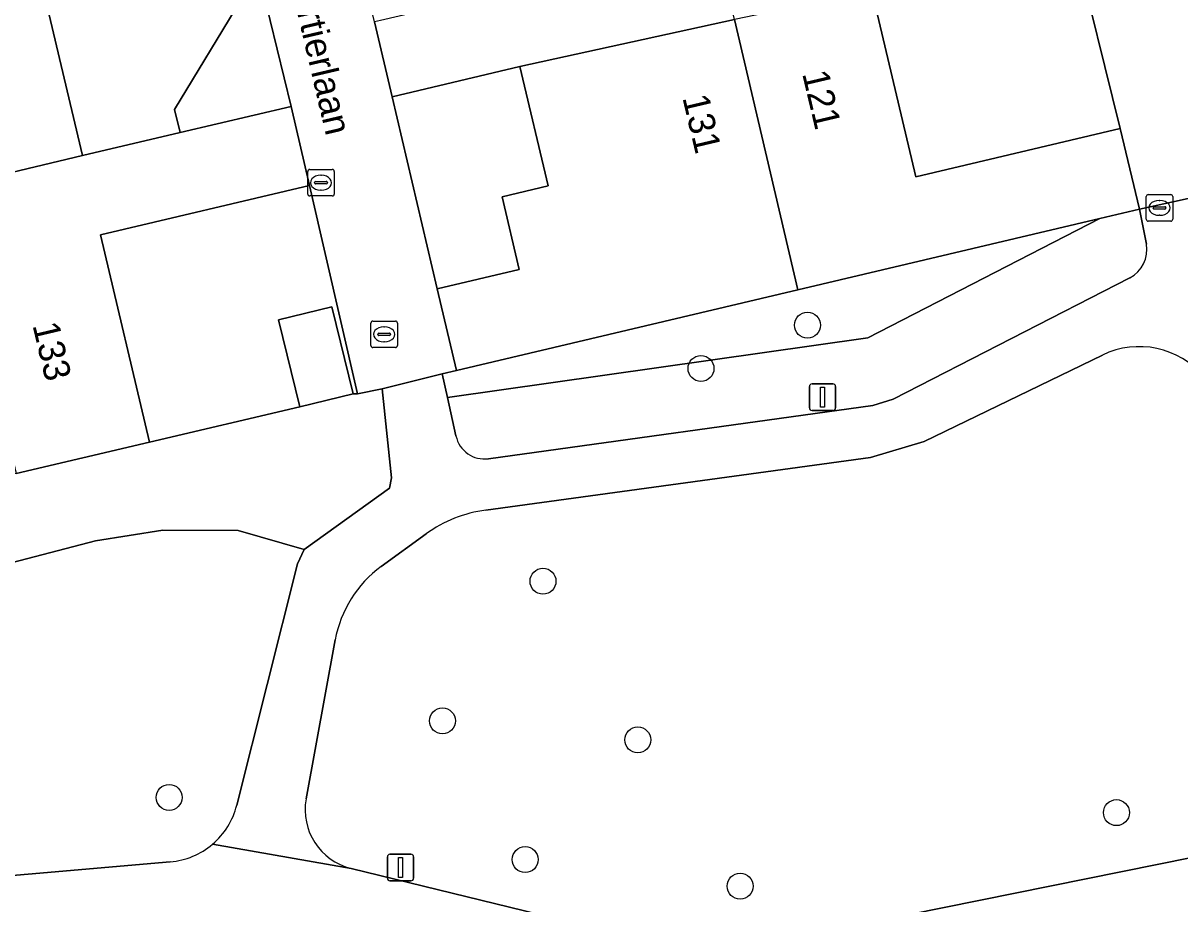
# Model space of a CAD drawing. Extents: x 162989 to 165008, y 383432 to 384338.
# Drawn here: x 164146.97 to 164190.59, y 383966.7 to 383999.9 of the extents above; entities that cross this region are included whole.
import ezdxf

# ---------------------------------------------------------------- set-up
doc = ezdxf.new("R2010")
doc.units = 0
for name, color, linetype in [('IMGEO_Boom', 7, 'Continuous'), ('IMGEO_Erf', 7, 'Continuous'), ('IMGEO_Groenvoorziening', 7, 'Continuous'), ('IMGEO_Kolk', 7, 'Continuous'), ('IMGEO_Lichtmast', 7, 'Continuous'), ('IMGEO_Muur', 7, 'Continuous'), ('IMGEO_Openbare_ruimte_label', 7, 'Continuous'), ('IMGEO_Pand', 7, 'Continuous'), ('IMGEO_Pand_nummerreeks', 7, 'Continuous'), ('IMGEO_Rioolput', 7, 'Continuous'), ('IMGEO_Voetpad_halfverhard', 7, 'Continuous'), ('IMGEO_Voetpad_open', 7, 'Continuous')]:
    doc.layers.add(name, color=color, linetype=linetype)

msp = doc.modelspace()

# ---------------------------------------------------------------- linework, layer by layer
at = {"layer": 'IMGEO_Boom'}
for centre in [(164176.542, 383988.515), (164172.528, 383986.882), (164166.571, 383978.86), (164162.781, 383973.596), (164170.146, 383972.882), (164152.474, 383970.712), (164188.193, 383970.138), (164165.899, 383968.368), (164174.005, 383967.366)]:
    msp.add_circle(centre, 0.489, dxfattribs=at)
at = {"layer": 'IMGEO_Erf'}
for points in [[(164156.046, 384000.988), (164155.362, 384003.812), (164147.524, 384001.976), (164147.995, 384000), (164149.209, 383994.905), (164152.886, 383995.773), (164152.679, 383996.648), (164155.172, 384000.776)], [(164186.613, 384002.905), (164178.976, 384001.116), (164179.239, 384000), (164180.627, 383994.109), (164188.341, 383995.929)], [(164162.577, 383989.885), (164165.677, 383990.617), (164165.03, 383993.356), (164166.761, 383993.765), (164165.7, 383998.262), (164160.881, 383997.125)], [(164159.574, 383985.925), (164157.772, 383993.785), (164149.884, 383991.924), (164151.729, 383984.104), (164157.397, 383985.441), (164156.602, 383988.722), (164158.614, 383989.21), (164159.409, 383985.929)]]:
    msp.add_lwpolyline(points, close=True, dxfattribs=at)
at = {"layer": 'IMGEO_Groenvoorziening'}
for points in [[(164189.325, 383991.572), (164189.06, 383992.883), (164187.571, 383992.532), (164178.82, 383988.043), (164162.971, 383985.789), (164163.288, 383984.34)], [(164164.52, 383983.48), (164179.014, 383985.483), (164179.773, 383985.722), (164188.696, 383990.299)], [(164187.664, 383987.387), (164180.945, 383984.134), (164178.92, 383983.52), (164164.416, 383981.541)], [(164157.317, 383979.515), (164157.567, 383980.052), (164155.081, 383980.775), (164152.237, 383980.784), (164149.698, 383980.387), (164146.283, 383979.493), (164142.476, 383977.785), (164141.563, 383977.111), (164135.124, 383973.54), (164136.36, 383970.005)], [(164162.164, 383980.645), (164160.474, 383979.416)], [(164155.023, 383970.415), (164157.317, 383979.515)], [(164158.734, 383976.651), (164157.638, 383970.656)], [(164159.337, 383968.037), (164171.84, 383964.982), (164172.749, 383964.863), (164173.662, 383964.945), (164192.407, 383968.721), (164193.559, 383969.275), (164199.894, 383974.594)], [(164140.621, 383967.251), (164141.789, 383967.352), (164152.516, 383968.282)]]:
    msp.add_lwpolyline(points, dxfattribs=at)
for points in [[(164162.971, 383985.789), (164178.82, 383988.043), (164187.571, 383992.532), (164176.182, 383989.844), (164163.304, 383986.805), (164162.775, 383986.685)], [(164159.574, 383985.925), (164159.409, 383985.929), (164157.397, 383985.441), (164151.729, 383984.104), (164146.71, 383982.92), (164141.692, 383981.736), (164133.953, 383979.965), (164132.966, 383979.708), (164135.124, 383973.54), (164141.563, 383977.111), (164142.476, 383977.785), (164146.283, 383979.493), (164149.698, 383980.387), (164152.237, 383980.784), (164155.081, 383980.775), (164157.567, 383980.052), (164160.789, 383982.372), (164160.857, 383982.761), (164160.504, 383986.121)]]:
    msp.add_lwpolyline(points, close=True, dxfattribs=at)
for centre, radius, start, end in [((164188.152, 383991.359), 1.192, 297.1388, 10.2724), ((164189.053, 383984.524), 3.182, 40.0355, 115.8794), ((164164.37, 383984.577), 1.107, 192.3662, 277.7997), ((164165.051, 383976.666), 4.916, 97.4244, 125.9677), ((164163.063, 383975.857), 4.401, 126.0323, 169.6037), ((164159.875, 383970.246), 2.274, 169.6242, 256.3205), ((164152.277, 383971.107), 2.832, 310.3425, 345.8646), ((164152.269, 383971.113), 2.842, 274.9797, 310.3723)]:
    msp.add_arc(centre, radius, start, end, dxfattribs=at)
at = {"layer": 'IMGEO_Kolk'}
for p, q in [((164157.7, 383993.459), (164157.7, 383994.311)), ((164157.775, 383994.385), (164158.627, 383994.385)), ((164158.188, 383994.165), (164158.213, 383994.165)), ((164158.701, 383994.311), (164158.701, 383993.459)), ((164157.959, 383993.879), (164157.959, 383993.891)), ((164158.397, 383993.842), (164157.999, 383993.842)), ((164158.002, 383993.928), (164158.4, 383993.928)), ((164158.443, 383993.891), (164158.443, 383993.879)), ((164158.627, 383993.385), (164157.775, 383993.385)), ((164158.211, 383993.605), (164158.186, 383993.605))]:
    msp.add_line(p, q, dxfattribs=at)
for points in [[(164157.7, 383993.459), (164157.7, 383994.311)], [(164157.775, 383994.385), (164158.627, 383994.385)], [(164158.701, 383994.311), (164158.701, 383993.459)], [(164158.627, 383993.385), (164157.775, 383993.385)]]:
    msp.add_lwpolyline(points, dxfattribs=at)
for centre, radius, start, end in [((164157.777, 383994.309), 0.0765, 91.552, 178.448), ((164157.777, 383994.309), 0.0765, 91.552, 178.448), ((164158.625, 383994.309), 0.0765, 1.552, 88.448), ((164158.625, 383994.309), 0.0765, 1.552, 88.448), ((164157.999, 383993.888), 0.0403, 85.8775, 175.7526), ((164157.996, 383993.878), 0.0366, 178.938, 274.7102), ((164158.4, 383993.885), 0.043, 264.8664, 352.4533), ((164158.404, 383993.89), 0.0386, 1.7309, 96.639), ((164157.777, 383993.461), 0.0765, 181.552, 268.448), ((164157.777, 383993.461), 0.0765, 181.552, 268.448), ((164158.625, 383993.461), 0.0765, 271.552, 358.448), ((164158.625, 383993.461), 0.0765, 271.552, 358.448)]:
    msp.add_arc(centre, radius, start, end, dxfattribs=at)
for centre, major_axis, ratio, start_param, end_param in [((164158.187, 383993.885), (-0.387, 0.002), 0.722429, 4.712389, 7.853982), ((164158.212, 383993.885), (-0.39, 0.002), 0.717154, 1.570796, 4.712389)]:
    msp.add_ellipse(centre, major_axis=major_axis, ratio=ratio, start_param=start_param, end_param=end_param, dxfattribs=at)
at = {"layer": 'IMGEO_Lichtmast'}
for p, q in [((164176.715, 383986.298), (164177.505, 383986.298)), ((164177.505, 383986.298), (164176.715, 383986.298)), ((164176.615, 383985.398), (164176.615, 383986.198)), ((164176.615, 383986.198), (164176.615, 383985.398)), ((164177.605, 383986.198), (164177.605, 383985.398)), ((164177.605, 383985.398), (164177.605, 383986.198)), ((164177.505, 383985.298), (164176.715, 383985.298)), ((164176.715, 383985.298), (164177.505, 383985.298)), ((164160.702, 383967.668), (164160.702, 383968.468)), ((164160.702, 383968.468), (164160.702, 383967.668)), ((164160.802, 383968.568), (164161.592, 383968.568)), ((164161.592, 383968.568), (164160.802, 383968.568)), ((164161.692, 383968.468), (164161.692, 383967.668)), ((164161.692, 383967.668), (164161.692, 383968.468)), ((164161.592, 383967.568), (164160.802, 383967.568)), ((164160.802, 383967.568), (164161.592, 383967.568))]:
    msp.add_line(p, q, dxfattribs=at)
for points in [[(164177.035, 383986.173), (164177.185, 383986.173), (164177.185, 383985.423), (164177.035, 383985.423), (164177.035, 383986.173)], [(164161.122, 383968.443), (164161.272, 383968.443), (164161.272, 383967.693), (164161.122, 383967.693), (164161.122, 383968.443)]]:
    msp.add_lwpolyline(points, dxfattribs=at)
for centre, start, end in [((164176.715, 383986.198), 90, 180), ((164176.715, 383986.198), 90, 180), ((164177.505, 383986.198), 0, 90), ((164177.505, 383986.198), 360, 90), ((164176.715, 383985.398), 180, 270), ((164176.715, 383985.398), 180, 270), ((164177.505, 383985.398), 270, 0), ((164177.505, 383985.398), 270, 0), ((164160.802, 383968.468), 90, 180), ((164160.802, 383968.468), 90, 180), ((164161.592, 383968.468), 0, 90), ((164161.592, 383968.468), 360, 90), ((164160.802, 383967.668), 180, 270), ((164160.802, 383967.668), 180, 270), ((164161.592, 383967.668), 270, 0), ((164161.592, 383967.668), 270, 0)]:
    msp.add_arc(centre, 0.1, start, end, dxfattribs=at)
at = {"layer": 'IMGEO_Muur'}
for points in [[(164186.613, 384002.905), (164188.341, 383995.929)], [(164157.772, 383993.785), (164159.574, 383985.925)]]:
    msp.add_lwpolyline(points, dxfattribs=at)
at = {"layer": 'IMGEO_Pand'}
for points in [[(164173.788, 384000.033), (164171.382, 384010.272), (164166.38, 384009.078), (164168.087, 384001.791), (164160.447, 384000), (164160.212, 383999.945), (164160.881, 383997.125), (164165.7, 383998.262)], [(164146.776, 384004.87), (164141.784, 384003.72), (164142.665, 384000), (164144.157, 383993.701), (164149.209, 383994.905), (164147.995, 384000), (164147.524, 384001.976), (164155.362, 384003.812), (164154.68, 384006.721)], [(164178.976, 384001.116), (164173.788, 384000.033), (164176.182, 383989.844), (164187.571, 383992.532), (164189.06, 383992.883), (164188.341, 383995.929), (164180.627, 383994.109), (164179.239, 384000)], [(164156.046, 384000.988), (164155.172, 384000.776), (164152.679, 383996.648), (164152.886, 383995.773), (164157.071, 383996.76), (164156.286, 384000)], [(164176.182, 383989.844), (164173.788, 384000.033), (164165.7, 383998.262), (164166.761, 383993.765), (164165.03, 383993.356), (164165.677, 383990.617), (164162.577, 383989.885), (164163.304, 383986.805)], [(164149.209, 383994.905), (164144.157, 383993.701), (164146.71, 383982.92), (164151.729, 383984.104), (164149.884, 383991.924), (164157.772, 383993.785), (164157.071, 383996.76), (164152.886, 383995.773)], [(164159.409, 383985.929), (164158.614, 383989.21), (164156.602, 383988.722), (164157.397, 383985.441)]]:
    msp.add_lwpolyline(points, close=True, dxfattribs=at)
at = {"layer": 'IMGEO_Rioolput'}
for p, q in [((164189.318, 383992.51), (164189.318, 383993.362)), ((164189.393, 383993.436), (164190.245, 383993.436)), ((164189.806, 383993.216), (164189.831, 383993.216)), ((164190.319, 383993.362), (164190.319, 383992.51)), ((164189.577, 383992.93), (164189.577, 383992.942)), ((164190.015, 383992.893), (164189.617, 383992.893)), ((164189.62, 383992.979), (164190.018, 383992.979)), ((164190.061, 383992.942), (164190.061, 383992.93)), ((164190.245, 383992.436), (164189.393, 383992.436)), ((164189.829, 383992.656), (164189.804, 383992.656)), ((164160.081, 383987.744), (164160.081, 383988.596)), ((164160.156, 383988.67), (164161.008, 383988.67)), ((164160.569, 383988.45), (164160.594, 383988.45)), ((164161.082, 383988.596), (164161.082, 383987.744)), ((164160.34, 383988.164), (164160.34, 383988.176)), ((164160.778, 383988.127), (164160.38, 383988.127)), ((164160.383, 383988.213), (164160.781, 383988.213)), ((164160.824, 383988.176), (164160.824, 383988.164)), ((164161.008, 383987.67), (164160.156, 383987.67)), ((164160.592, 383987.89), (164160.567, 383987.89))]:
    msp.add_line(p, q, dxfattribs=at)
for points in [[(164189.318, 383992.51), (164189.318, 383993.362)], [(164189.393, 383993.436), (164190.245, 383993.436)], [(164190.319, 383993.362), (164190.319, 383992.51)], [(164190.245, 383992.436), (164189.393, 383992.436)], [(164160.081, 383987.744), (164160.081, 383988.596)], [(164160.156, 383988.67), (164161.008, 383988.67)], [(164161.082, 383988.596), (164161.082, 383987.744)], [(164161.008, 383987.67), (164160.156, 383987.67)]]:
    msp.add_lwpolyline(points, dxfattribs=at)
for centre, radius, start, end in [((164189.395, 383993.36), 0.0765, 91.552, 178.448), ((164189.395, 383993.36), 0.0765, 91.552, 178.448), ((164190.243, 383993.36), 0.0765, 1.552, 88.448), ((164190.243, 383993.36), 0.0765, 1.552, 88.448), ((164189.617, 383992.939), 0.0403, 85.8775, 175.7526), ((164189.614, 383992.929), 0.0366, 178.938, 274.7102), ((164190.018, 383992.936), 0.043, 264.8664, 352.4533), ((164190.022, 383992.941), 0.0386, 1.7309, 96.639), ((164189.395, 383992.512), 0.0765, 181.552, 268.448), ((164189.395, 383992.512), 0.0765, 181.552, 268.448), ((164190.243, 383992.512), 0.0765, 271.552, 358.448), ((164190.243, 383992.512), 0.0765, 271.552, 358.448), ((164160.158, 383988.594), 0.0765, 91.552, 178.448), ((164160.158, 383988.594), 0.0765, 91.552, 178.448), ((164161.006, 383988.594), 0.0765, 1.552, 88.448), ((164161.006, 383988.594), 0.0765, 1.552, 88.448), ((164160.38, 383988.173), 0.0403, 85.8775, 175.7526), ((164160.377, 383988.163), 0.0366, 178.938, 274.7102), ((164160.781, 383988.17), 0.043, 264.8664, 352.4533), ((164160.785, 383988.175), 0.0386, 1.7309, 96.639), ((164160.158, 383987.746), 0.0765, 181.552, 268.448), ((164160.158, 383987.746), 0.0765, 181.552, 268.448), ((164161.006, 383987.746), 0.0765, 271.552, 358.448), ((164161.006, 383987.746), 0.0765, 271.552, 358.448)]:
    msp.add_arc(centre, radius, start, end, dxfattribs=at)
for centre, major_axis, ratio, start_param, end_param in [((164189.805, 383992.936), (-0.387, 0.002), 0.722429, 4.712389, 7.853982), ((164189.83, 383992.936), (-0.39, 0.002), 0.717154, 1.570796, 4.712389), ((164160.568, 383988.17), (-0.387, 0.002), 0.722429, 4.712389, 7.853982), ((164160.593, 383988.17), (-0.39, 0.002), 0.717154, 1.570796, 4.712389)]:
    msp.add_ellipse(centre, major_axis=major_axis, ratio=ratio, start_param=start_param, end_param=end_param, dxfattribs=at)
at = {"layer": 'IMGEO_Voetpad_halfverhard'}
for points in [[(164192.227, 383989.37), (164191.295, 383993.377), (164189.06, 383992.883), (164189.325, 383991.572)], [(164188.696, 383990.299), (164179.773, 383985.722), (164179.014, 383985.483), (164164.52, 383983.48)], [(164180.945, 383984.134), (164187.664, 383987.387)], [(164163.288, 383984.34), (164162.971, 383985.789), (164162.775, 383986.685), (164160.504, 383986.121), (164160.857, 383982.761), (164160.789, 383982.372), (164157.567, 383980.052), (164157.317, 383979.515), (164155.023, 383970.415)], [(164164.416, 383981.541), (164178.92, 383983.52), (164180.945, 383984.134)], [(164160.474, 383979.416), (164162.164, 383980.645)], [(164157.638, 383970.656), (164158.734, 383976.651)], [(164199.894, 383974.594), (164193.559, 383969.275), (164192.407, 383968.721), (164173.662, 383964.945), (164172.749, 383964.863), (164171.84, 383964.982), (164159.337, 383968.037), (164154.11, 383968.948)], [(164154.11, 383968.948), (164159.337, 383968.037)], [(164152.516, 383968.282), (164141.789, 383967.352), (164140.621, 383967.251)]]:
    msp.add_lwpolyline(points, dxfattribs=at)
for centre, radius, start, end in [((164188.152, 383991.359), 1.192, 297.1388, 10.2724), ((164189.053, 383984.524), 3.182, 40.0355, 115.8794), ((164164.37, 383984.577), 1.107, 192.3662, 277.7997), ((164165.051, 383976.666), 4.916, 97.4244, 125.9677), ((164163.063, 383975.857), 4.401, 126.0323, 169.6037), ((164159.875, 383970.246), 2.274, 169.6242, 256.3205), ((164152.277, 383971.107), 2.832, 310.3425, 345.8646), ((164152.269, 383971.113), 2.842, 274.9797, 310.3723)]:
    msp.add_arc(centre, radius, start, end, dxfattribs=at)
at = {"layer": 'IMGEO_Voetpad_open'}
for points in [[(164185.328, 384025.042), (164181.656, 384024.223), (164183.473, 384016.224), (164184.16, 384013.289), (164185.906, 384005.923), (164186.613, 384002.905), (164188.341, 383995.929), (164189.06, 383992.883), (164191.295, 383993.377), (164192.586, 383993.713), (164191.131, 383999.99), (164191.129, 384000)], [(164158.486, 384007.229), (164157.787, 384010.212), (164156.04, 384018.15), (164152.132, 384017.192), (164152.853, 384014.116), (164154.68, 384006.721), (164155.362, 384003.812), (164156.046, 384000.988), (164156.286, 384000), (164157.071, 383996.76), (164157.772, 383993.785), (164159.574, 383985.925), (164160.504, 383986.121), (164162.775, 383986.685), (164163.304, 383986.805), (164162.577, 383989.885), (164160.881, 383997.125), (164160.212, 383999.945), (164159.526, 384002.839)]]:
    msp.add_lwpolyline(points, close=True, dxfattribs=at)

# ---------------------------------------------------------------- texts
at = {"layer": 'IMGEO_Openbare_ruimte_label'}
msp.add_text('Mortierlaan', height=1, rotation=283.1749, dxfattribs=at).set_placement((164156.873, 384002.127))
at = {"layer": 'IMGEO_Pand_nummerreeks'}
for s, rotation, p in [('121', 283.2583, (164176.34, 383998.002)), ('131', 283.2793, (164171.824, 383997.094)), ('133', 283.2752, (164147.318, 383988.514))]:
    msp.add_text(s, height=1, rotation=rotation, dxfattribs=at).set_placement(p)

doc.saveas('drawing.dxf')
